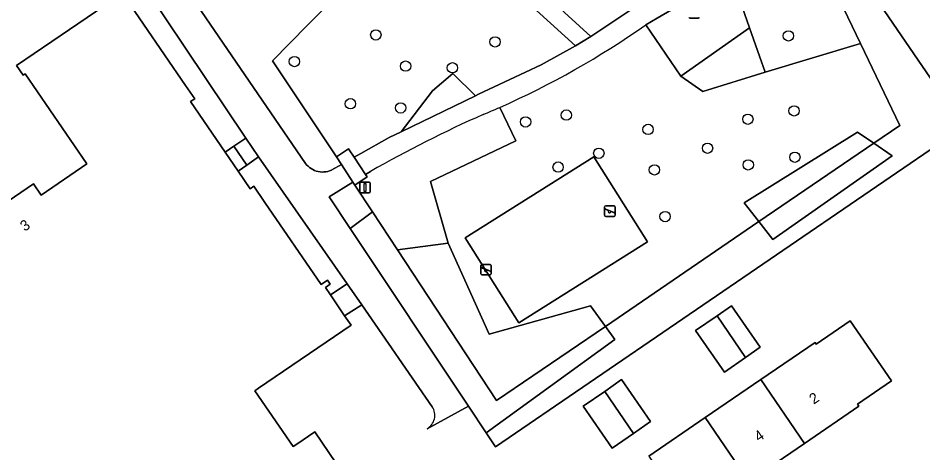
# Model space of a CAD drawing. Extents: x 157445 to 158888, y 383061 to 384688.
# Drawn here: x 158311.3 to 158396.8, y 383689 to 383730.2 of the extents above; entities that cross this region are included whole.
import ezdxf

# ---------------------------------------------------------------- set-up
doc = ezdxf.new("R2010")
doc.units = 0
for name, color, linetype in [('IMGEO_Boom', 7, 'Continuous'), ('IMGEO_Erf', 7, 'Continuous'), ('IMGEO_Groenvoorziening', 7, 'Continuous'), ('IMGEO_Hek', 7, 'Continuous'), ('IMGEO_Pand', 7, 'Continuous'), ('IMGEO_Pand_nummerreeks', 7, 'Continuous'), ('IMGEO_Speelvoorziening', 7, 'Continuous'), ('IMGEO_Terreindeel_open', 7, 'Continuous'), ('IMGEO_Terreindeel_zand', 7, 'Continuous'), ('IMGEO_Verkeersbordpaal', 7, 'Continuous'), ('IMGEO_Voetpad_halfverhard', 7, 'Continuous'), ('IMGEO_Voetpad_open', 7, 'Continuous')]:
    doc.layers.add(name, color=color, linetype=linetype)

msp = doc.modelspace()

# ---------------------------------------------------------------- linework, layer by layer
at = {"layer": 'IMGEO_Boom'}
for centre in [(158345.09, 383728.555), (158356.349, 383727.903), (158384.069, 383728.472), (158337.396, 383726.044), (158347.907, 383725.608), (158352.324, 383725.454), (158342.688, 383722.054), (158347.435, 383721.659), (158363.087, 383720.98), (158384.604, 383721.379), (158359.241, 383720.334), (158380.237, 383720.593), (158370.805, 383719.631), (158376.428, 383717.851), (158366.158, 383717.373), (158384.679, 383716.998), (158362.311, 383716.066), (158371.41, 383715.8), (158380.274, 383716.275), (158372.414, 383711.377)]:
    msp.add_circle(centre, 0.489, dxfattribs=at)
at = {"layer": 'IMGEO_Erf'}
for points in [[(158307.842, 383711.129), (158312.734, 383714.476), (158313.464, 383713.409), (158317.781, 383716.363), (158311.956, 383724.875), (158311.775, 383724.75), (158311.139, 383725.679), (158321.157, 383732.507), (158327.122, 383723.79), (158327.984, 383722.53), (158327.584, 383722.256), (158330.852, 383717.479), (158331.682, 383718.04), (158332.805, 383718.8), (158319.563, 383738.628), (158274.689, 383707.918)], [(158279.276, 383600.145), (158417.27, 383694.62), (158417.156, 383695.965), (158400.646, 383719.878), (158356.391, 383689.6), (158355.51, 383690.928), (158353.836, 383693.449), (158349.926, 383691.318)], [(158350.418, 383693.398), (158343.779, 383703.038), (158342.143, 383702.012), (158342.745, 383701.132), (158334.012, 383695.157), (158333.666, 383694.92), (158337.279, 383689.638), (158337.628, 383689.877), (158339.317, 383691.032), (158341.984, 383687.134), (158335.712, 383682.842), (158335.028, 383683.84), (158322.155, 383675.032), (158320.791, 383677.026)], [(158370.89, 383688.745), (158376.197, 383692.373), (158381.458, 383695.969), (158386.591, 383699.478), (158386.689, 383699.334), (158389.908, 383701.535), (158393.802, 383695.839), (158390.582, 383693.637), (158390.711, 383693.447), (158385.58, 383689.939), (158380.321, 383686.343)]]:
    msp.add_lwpolyline(points, dxfattribs=at)
for points in [[(158334.017, 383717.038), (158332.895, 383716.257), (158332.077, 383715.688), (158333.22, 383714.018), (158333.553, 383714.246), (158334.602, 383712.714), (158339.913, 383704.952), (158340.526, 383705.371), (158340.786, 383704.99), (158340.323, 383704.673), (158340.798, 383703.978), (158342.391, 383705.036)], [(158375.297, 383700.604), (158377.326, 383702.012), (158378.689, 383702.959), (158381.41, 383699.038), (158380.019, 383698.073), (158378.019, 383696.685)], [(158366.711, 383694.858), (158368.309, 383695.967), (158371.051, 383692.017), (158369.424, 383690.889), (158367.423, 383689.501), (158364.682, 383693.449)]]:
    msp.add_lwpolyline(points, close=True, dxfattribs=at)
msp.add_arc((158349.202, 383692.588), 1.462, 299.70917, 33.67471, dxfattribs=at)
at = {"layer": 'IMGEO_Groenvoorziening'}
for points in [[(158370.973, 383752.484), (158367.614, 383755.986), (158364.589, 383759.9), (158356.469, 383755.532), (158348.434, 383755.111), (158342.629, 383754.785), (158347.815, 383750), (158354.942, 383743.425), (158352.244, 383740.443), (158365.395, 383728.404), (158369.471, 383731.127), (158366.372, 383735.75), (158360.141, 383744.729)], [(158387.645, 383738.912), (158386.722, 383738.806), (158385.841, 383738.511), (158385.748, 383738.455), (158390.883, 383727.749), (158394.595, 383720.01), (158392.129, 383718.325), (158393.885, 383717.128), (158382.6, 383709.232), (158381.285, 383710.915), (158366.774, 383700.999), (158367.673, 383699.749), (158355.51, 383690.928), (158356.391, 383689.6), (158400.646, 383719.878)], [(158380.389, 383729.228), (158381.331, 383726.546), (158381.863, 383725.032), (158390.883, 383727.749), (158385.748, 383738.455), (158379.138, 383734.518), (158379.451, 383731.96)], [(158381.331, 383726.546), (158380.389, 383729.228), (158373.91, 383724.664), (158375.984, 383723.203), (158381.863, 383725.032)], [(158354.494, 383722.802), (158352.349, 383724.914), (158350.458, 383723.258), (158347.473, 383719.408)], [(158392.129, 383718.325), (158390.604, 383719.364), (158379.896, 383712.693), (158381.285, 383710.915)], [(158393.885, 383717.128), (158392.129, 383718.325), (158381.285, 383710.915), (158382.6, 383709.232)], [(158370.767, 383709.009), (158358.611, 383701.336), (158353.54, 383709.37), (158365.696, 383717.043)], [(158353.54, 383709.37), (158358.611, 383701.336), (158370.767, 383709.009), (158365.696, 383717.043)], [(158343.113, 383714.359), (158342.929, 383714.642), (158340.681, 383713.265), (158342.671, 383710.268), (158344.764, 383711.846)], [(158347.137, 383708.234), (158344.764, 383711.846), (158342.671, 383710.268), (158353.836, 383693.449), (158355.51, 383690.928), (158367.673, 383699.749), (158366.774, 383700.999), (158356.502, 383693.98)], [(158366.774, 383700.999), (158365.365, 383702.958), (158355.81, 383700.254), (158351.916, 383708.871), (158347.137, 383708.234), (158356.502, 383693.98)]]:
    msp.add_lwpolyline(points, close=True, dxfattribs=at)
for points in [[(158318.724, 383745.281), (158338.437, 383716.41), (158338.553, 383716.269), (158338.682, 383716.139), (158338.822, 383716.021), (158338.971, 383715.916), (158339.13, 383715.825), (158339.296, 383715.748), (158339.468, 383715.686), (158339.645, 383715.64), (158339.825, 383715.61), (158340.007, 383715.597), (158340.19, 383715.599), (158340.372, 383715.618), (158340.552, 383715.653), (158340.727, 383715.704), (158340.897, 383715.771), (158340.938, 383715.789), (158341.846, 383716.314), (158341.383, 383717.025), (158335.329, 383726.095), (158338.648, 383729.474), (158339.545, 383730.388)], [(158339.545, 383730.388), (158338.648, 383729.474), (158335.329, 383726.095), (158341.383, 383717.025), (158342.515, 383717.791), (158342.58, 383717.692), (158343.034, 383717.001), (158343.659, 383717.362), (158346.335, 383718.858), (158347.473, 383719.408), (158350.458, 383723.258), (158352.349, 383724.914), (158354.494, 383722.802), (158354.787, 383722.944), (158360.711, 383725.717), (158363.952, 383727.521), (158351.124, 383739.178)], [(158390.604, 383719.364), (158392.129, 383718.325), (158394.595, 383720.01), (158390.883, 383727.749), (158381.863, 383725.032), (158375.984, 383723.203), (158373.91, 383724.664), (158370.6, 383729.526)], [(158344.576, 383715.651), (158344.109, 383715.365), (158344.262, 383715.131), (158343.113, 383714.359), (158344.764, 383711.846), (158347.137, 383708.234), (158351.916, 383708.871), (158350.254, 383714.711), (158358.311, 383718.553), (158356.803, 383721.712)], [(158356.803, 383721.712), (158358.311, 383718.553), (158350.254, 383714.711), (158351.916, 383708.871), (158355.81, 383700.254), (158365.365, 383702.958), (158366.774, 383700.999), (158381.285, 383710.915), (158379.896, 383712.693), (158390.604, 383719.364)]]:
    msp.add_lwpolyline(points, dxfattribs=at)
for centre, radius, start, end in [((158323.819, 383796.039), 81.316, 293.93026, 305.12027), ((158325.594, 383791.92), 76.832, 292.69551, 293.96652), ((158403.392, 383612.466), 118.771, 113.91858, 119.68345)]:
    msp.add_arc(centre, radius, start, end, dxfattribs=at)
at = {"layer": 'IMGEO_Hek'}
for points in [[(158340.568, 383744.695), (158345.039, 383740.595), (158345.691, 383738.81), (158345.693, 383736.647), (158338.648, 383729.474)], [(158341.383, 383717.025), (158335.329, 383726.095), (158338.648, 383729.474)], [(158380.389, 383729.228), (158381.331, 383726.546)], [(158390.883, 383727.749), (158394.595, 383720.01), (158392.129, 383718.325), (158381.285, 383710.915), (158366.774, 383700.999), (158356.502, 383693.98), (158347.137, 383708.234), (158344.764, 383711.846), (158343.113, 383714.359)], [(158381.331, 383726.546), (158381.863, 383725.032), (158390.883, 383727.749)], [(158343.113, 383714.359), (158344.262, 383715.131)]]:
    msp.add_lwpolyline(points, dxfattribs=at)
at = {"layer": 'IMGEO_Pand'}
msp.add_lwpolyline([(158341.984, 383687.134), (158339.317, 383691.032), (158337.628, 383689.877), (158337.279, 383689.638), (158333.666, 383694.92), (158334.012, 383695.157), (158342.745, 383701.132), (158342.143, 383702.012), (158340.798, 383703.978), (158340.323, 383704.673), (158340.786, 383704.99), (158340.526, 383705.371), (158339.913, 383704.952), (158334.602, 383712.714), (158333.553, 383714.246), (158333.22, 383714.018), (158332.077, 383715.688), (158330.852, 383717.479), (158327.584, 383722.256), (158327.984, 383722.53), (158327.122, 383723.79), (158321.157, 383732.507), (158311.139, 383725.679), (158311.775, 383724.75), (158311.956, 383724.875), (158317.781, 383716.363), (158313.464, 383713.409), (158312.734, 383714.476), (158307.842, 383711.129)], dxfattribs=at)
for points in [[(158377.326, 383702.012), (158380.019, 383698.073), (158381.41, 383699.038), (158378.689, 383702.959)], [(158377.326, 383702.012), (158375.297, 383700.604), (158378.019, 383696.685), (158380.019, 383698.073)], [(158385.58, 383689.939), (158390.711, 383693.447), (158390.582, 383693.637), (158393.802, 383695.839), (158389.908, 383701.535), (158386.689, 383699.334), (158386.591, 383699.478), (158381.458, 383695.969)], [(158366.711, 383694.858), (158369.424, 383690.889), (158371.051, 383692.017), (158368.309, 383695.967)], [(158385.58, 383689.939), (158381.458, 383695.969), (158376.197, 383692.373), (158380.321, 383686.343)], [(158366.711, 383694.858), (158364.682, 383693.449), (158367.423, 383689.501), (158369.424, 383690.889)], [(158370.89, 383688.745), (158375.013, 383682.714), (158380.321, 383686.343), (158376.197, 383692.373)]]:
    msp.add_lwpolyline(points, close=True, dxfattribs=at)
at = {"layer": 'IMGEO_Speelvoorziening'}
for p, q in [((158375.56, 383730.151), (158374.77, 383730.151)), ((158374.77, 383730.151), (158375.56, 383730.151)), ((158366.708, 383711.504), (158366.708, 383712.304)), ((158366.708, 383712.304), (158366.708, 383711.504)), ((158367.091, 383711.932), (158366.752, 383712.069)), ((158366.777, 383712.129), (158367.653, 383711.776)), ((158366.808, 383712.404), (158367.598, 383712.404)), ((158367.598, 383712.404), (158366.808, 383712.404)), ((158367.698, 383712.304), (158367.698, 383711.504)), ((158367.698, 383711.504), (158367.698, 383712.304)), ((158367.598, 383711.404), (158366.808, 383711.404)), ((158366.808, 383711.404), (158367.598, 383711.404)), ((158367.629, 383711.716), (158367.289, 383711.853)), ((158355.097, 383706.864), (158355.887, 383706.864)), ((158355.887, 383706.864), (158355.097, 383706.864)), ((158354.997, 383705.964), (158354.997, 383706.764)), ((158354.997, 383706.764), (158354.997, 383705.964)), ((158355.38, 383706.392), (158355.041, 383706.529)), ((158355.066, 383706.589), (158355.942, 383706.236)), ((158355.918, 383706.176), (158355.578, 383706.313)), ((158355.987, 383706.764), (158355.987, 383705.964)), ((158355.987, 383705.964), (158355.987, 383706.764)), ((158355.887, 383705.864), (158355.097, 383705.864)), ((158355.097, 383705.864), (158355.887, 383705.864))]:
    msp.add_line(p, q, dxfattribs=at)
for centre, radius, start, end in [((158374.77, 383730.251), 0.1, 180, 270), ((158374.77, 383730.251), 0.1, 180, 270), ((158375.56, 383730.251), 0.1, 270, 0), ((158375.56, 383730.251), 0.1, 270, 0), ((158366.808, 383712.304), 0.1, 90, 180), ((158366.808, 383712.304), 0.1, 90, 180), ((158366.765, 383712.099), 0.0327, 68.07798, 248.07798), ((158367.17, 383711.842), 0.12, 130.99278, 5.16318), ((158367.598, 383712.304), 0.1, 0, 90), ((158367.598, 383712.304), 0.1, 360, 90), ((158366.808, 383711.504), 0.1, 180, 270), ((158366.808, 383711.504), 0.1, 180, 270), ((158367.598, 383711.504), 0.1, 270, 0), ((158367.598, 383711.504), 0.1, 270, 0), ((158367.641, 383711.746), 0.0327, 248.07798, 68.07798), ((158355.097, 383706.764), 0.1, 90, 180), ((158355.097, 383706.764), 0.1, 90, 180), ((158355.887, 383706.764), 0.1, 0, 90), ((158355.887, 383706.764), 0.1, 360, 90), ((158355.097, 383705.964), 0.1, 180, 270), ((158355.097, 383705.964), 0.1, 180, 270), ((158355.054, 383706.559), 0.0327, 68.07798, 248.07798), ((158355.459, 383706.302), 0.12, 130.99278, 5.16318), ((158355.887, 383705.964), 0.1, 270, 0), ((158355.887, 383705.964), 0.1, 270, 0), ((158355.93, 383706.206), 0.0327, 248.07798, 68.07798)]:
    msp.add_arc(centre, radius, start, end, dxfattribs=at)
at = {"layer": 'IMGEO_Terreindeel_open'}
msp.add_lwpolyline([(158343.034, 383717.001), (158342.58, 383717.692), (158342.515, 383717.791), (158341.383, 383717.025), (158341.846, 383716.314), (158342.929, 383714.642), (158343.113, 383714.359), (158344.262, 383715.131), (158344.109, 383715.365)], close=True, dxfattribs=at)
at = {"layer": 'IMGEO_Terreindeel_zand'}
msp.add_lwpolyline([(158379.451, 383731.96), (158378.67, 383734.233), (158371.676, 383730.155), (158370.6, 383729.526), (158373.91, 383724.664), (158380.389, 383729.228)], close=True, dxfattribs=at)
at = {"layer": 'IMGEO_Verkeersbordpaal'}
for p, q in [((158343.579, 383713.734), (158343.579, 383714.534)), ((158343.579, 383714.534), (158343.579, 383713.734)), ((158343.679, 383714.634), (158344.469, 383714.634)), ((158344.469, 383714.634), (158343.679, 383714.634)), ((158344.569, 383714.534), (158344.569, 383713.734)), ((158344.569, 383713.734), (158344.569, 383714.534)), ((158344.469, 383713.634), (158343.679, 383713.634)), ((158343.679, 383713.634), (158344.469, 383713.634))]:
    msp.add_line(p, q, dxfattribs=at)
msp.add_lwpolyline([(158343.999, 383714.509), (158344.149, 383714.509), (158344.149, 383713.759), (158343.999, 383713.759), (158343.999, 383714.509)], dxfattribs=at)
for centre, start, end in [((158343.679, 383714.534), 90, 180), ((158343.679, 383714.534), 90, 180), ((158344.469, 383714.534), 0, 90), ((158344.469, 383714.534), 360, 90), ((158343.679, 383713.734), 180, 270), ((158343.679, 383713.734), 180, 270), ((158344.469, 383713.734), 270, 0), ((158344.469, 383713.734), 270, 0)]:
    msp.add_arc(centre, 0.1, start, end, dxfattribs=at)
at = {"layer": 'IMGEO_Voetpad_halfverhard'}
for points in [[(158318.724, 383745.281), (158315.502, 383750), (158314.978, 383750.767), (158314.612, 383751.303), (158313.85, 383752.419), (158313.483, 383752.957), (158313.196, 383753.377), (158311.73, 383755.524), (158309.134, 383753.742), (158309.812, 383752.752), (158311.696, 383750), (158318.912, 383739.463), (158319.563, 383738.628), (158332.805, 383718.8), (158334.017, 383717.038), (158342.391, 383705.036), (158343.779, 383703.038), (158350.418, 383693.398)], [(158349.926, 383691.318), (158353.836, 383693.449), (158342.671, 383710.268), (158340.681, 383713.265), (158342.929, 383714.642), (158341.846, 383716.314), (158340.938, 383715.789), (158340.897, 383715.771), (158340.727, 383715.704), (158340.552, 383715.653), (158340.372, 383715.618), (158340.19, 383715.599), (158340.007, 383715.597), (158339.825, 383715.61), (158339.645, 383715.64), (158339.468, 383715.686), (158339.296, 383715.748), (158339.13, 383715.825), (158338.971, 383715.916), (158338.822, 383716.021), (158338.682, 383716.139), (158338.553, 383716.269), (158338.437, 383716.41), (158318.724, 383745.281)], [(158370.6, 383729.526), (158371.676, 383730.155), (158378.67, 383734.233), (158379.138, 383734.518), (158379.141, 383734.775), (158378.346, 383736.096), (158378.282, 383736.225), (158373.413, 383733.517), (158369.471, 383731.127), (158365.395, 383728.404), (158363.952, 383727.521), (158360.711, 383725.717), (158354.787, 383722.944), (158354.494, 383722.802), (158347.473, 383719.408), (158346.335, 383718.858), (158343.659, 383717.362), (158343.034, 383717.001), (158344.109, 383715.365), (158344.576, 383715.651)]]:
    msp.add_lwpolyline(points, dxfattribs=at)
for centre, radius, start, end in [((158323.819, 383796.039), 81.316, 293.93026, 305.12027), ((158325.594, 383791.92), 76.832, 292.69551, 293.96652), ((158403.392, 383612.466), 118.771, 113.91858, 119.68345), ((158349.202, 383692.588), 1.462, 299.70917, 33.67471)]:
    msp.add_arc(centre, radius, start, end, dxfattribs=at)
at = {"layer": 'IMGEO_Voetpad_open'}
for points in [[(158348.721, 383738.464), (158349.689, 383737.616), (158351.124, 383739.178), (158363.952, 383727.521), (158365.395, 383728.404), (158352.244, 383740.443), (158354.942, 383743.425), (158347.815, 383750), (158342.629, 383754.785), (158341.566, 383754.496), (158337.445, 383750), (158336.932, 383749.44), (158337.882, 383748.618), (158339.166, 383750), (158342.252, 383753.322), (158345.871, 383750), (158353.106, 383743.359)], [(158332.805, 383718.8), (158331.682, 383718.04), (158332.895, 383716.257), (158334.017, 383717.038)], [(158331.682, 383718.04), (158330.852, 383717.479), (158332.077, 383715.688), (158332.895, 383716.257)], [(158342.391, 383705.036), (158340.798, 383703.978), (158342.143, 383702.012), (158343.779, 383703.038)]]:
    msp.add_lwpolyline(points, close=True, dxfattribs=at)
msp.add_lwpolyline([(158387.645, 383738.912), (158400.646, 383719.878)], dxfattribs=at)

# ---------------------------------------------------------------- texts
at = {"layer": 'IMGEO_Pand_nummerreeks'}
for s, rotation, p in [('3', 34.37909, (158311.916, 383709.942)), ('2', 34.36173, (158386.463, 383693.596)), ('4', 34.36173, (158381.272, 383690.046))]:
    msp.add_text(s, height=1, rotation=rotation, dxfattribs=at).set_placement(p)

doc.saveas('drawing.dxf')
